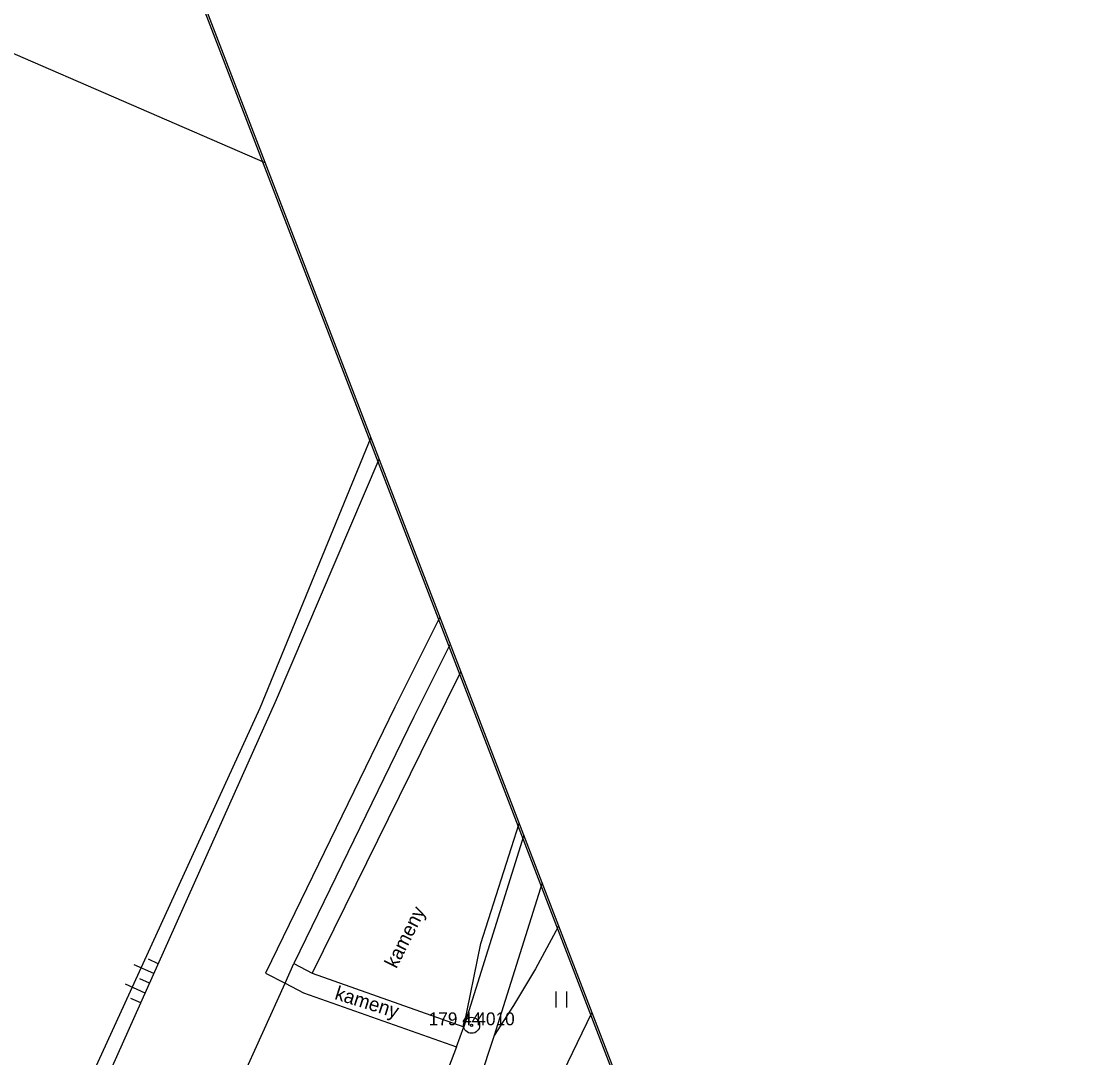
# Model space of a CAD drawing. Extents: x -540150 to -533593, y -1185082 to -1180066.
# Drawn here: x -533747.7 to -533697.5, y -1182070.4 to -1182022.1 of the extents above; entities that cross this region are included whole.
import ezdxf

# ---------------------------------------------------------------- set-up
doc = ezdxf.new("R2010")
doc.units = 0
for name, color, linetype in [('KN_HRAN_PARCEL', 7, 'Continuous'), ('maska', 7, 'Continuous'), ('rámeček', 7, 'Continuous'), ('Vrstva 11', 7, 'Continuous'), ('Vrstva 14', 7, 'Continuous'), ('Vrstva 15', 7, 'Continuous'), ('Vrstva 21', 7, 'Continuous'), ('Vrstva 22', 7, 'Continuous'), ('Vrstva 23', 7, 'Continuous'), ('Vrstva 36', 7, 'Continuous'), ('Vrstva 40', 7, 'Continuous')]:
    doc.layers.add(name, color=color, linetype=linetype)

msp = doc.modelspace()

# ---------------------------------------------------------------- linework, layer by layer
at = {"layer": 'KN_HRAN_PARCEL'}
msp.add_line((-533736.308, -1182028.711), (-533754.178, -1182020.972), dxfattribs=at)
at = {"layer": 'maska'}
msp.add_lwpolyline([(-533697.616, -1182129.586), (-533865.618, -1182194.203), (-533867.947, -1182195.098), (-533896.2, -1182121.641), (-533877.017, -1182114.263), (-533909.191, -1182030.612), (-533758.043, -1181972.477)], close=True, dxfattribs=at)
at = {"layer": 'rámeček'}
msp.add_lwpolyline([(-534575.191, -1182159.728), (-533800.515, -1181861.773), (-533697.487, -1182129.643), (-534472.163, -1182427.598)], close=True, dxfattribs=at)
at = {"layer": 'Vrstva 11'}
for p, q in [((-533728.169, -1182049.87), (-533730.271, -1182054.064)), ((-533727.684, -1182051.133), (-533729.374, -1182054.507)), ((-533730.271, -1182054.064), (-533736.293, -1182066.449)), ((-533729.374, -1182054.507), (-533734.968, -1182066.012)), ((-533724.263, -1182060.026), (-533727.045, -1182068.955)), ((-533723.408, -1182062.251), (-533725.633, -1182069.358)), ((-533734.968, -1182066.012), (-533734.116, -1182066.456)), ((-533734.116, -1182066.456), (-533727.045, -1182068.955)), ((-533734.516, -1182067.375), (-533727.397, -1182069.891)), ((-533726.863, -1182080.206), (-533721.081, -1182068.299)), ((-533727.397, -1182069.891), (-533727.045, -1182068.955)), ((-533725.633, -1182069.358), (-533729.08, -1182079.762)), ((-533727.397, -1182069.891), (-533730.681, -1182078.616))]:
    msp.add_line(p, q, dxfattribs=at)
for points in [[(-533722.64, -1182064.248), (-533722.764, -1182064.501), (-533723.714, -1182066.254), (-533724.734, -1182067.968), (-533725.633, -1182069.358)], [(-533736.293, -1182066.449), (-533735.381, -1182066.924), (-533734.516, -1182067.375)]]:
    msp.add_lwpolyline(points, dxfattribs=at)
at = {"layer": 'Vrstva 14'}
for p, q in [((-533731.388, -1182041.503), (-533736.548, -1182054.112)), ((-533735.778, -1182053.702), (-533730.999, -1182042.515)), ((-533727.196, -1182052.402), (-533728.546, -1182055.131)), ((-533748.158, -1182081.382), (-533735.778, -1182053.702)), ((-533736.548, -1182054.112), (-533748.728, -1182080.672)), ((-533728.546, -1182055.131), (-533734.116, -1182066.456)), ((-533726.259, -1182065.068), (-533724.474, -1182059.477)), ((-533727.045, -1182068.955), (-533726.259, -1182065.068)), ((-533735.381, -1182066.924), (-533734.968, -1182066.012)), ((-533742.918, -1182083.552), (-533735.381, -1182066.924))]:
    msp.add_line(p, q, dxfattribs=at)
at = {"layer": 'Vrstva 15'}
for p, q in [((-533741.489, -1182066.47), (-533742.402, -1182066.061)), ((-533741.285, -1182066.013), (-533741.741, -1182065.809)), ((-533741.897, -1182067.382), (-533742.81, -1182066.974)), ((-533741.693, -1182066.926), (-533742.149, -1182066.722)), ((-533742.101, -1182067.839), (-533742.558, -1182067.635))]:
    msp.add_line(p, q, dxfattribs=at)
at = {"layer": 'Vrstva 21'}
for radius in [0.375, 0.05]:
    msp.add_circle((-533726.69, -1182068.882), radius, dxfattribs=at)
at = {"layer": 'Vrstva 36'}
for p, q in [((-533722.749, -1182068.056), (-533722.749, -1182067.306)), ((-533722.249, -1182068.056), (-533722.249, -1182067.306))]:
    msp.add_line(p, q, dxfattribs=at)

# ---------------------------------------------------------------- texts
at = {"layer": 'Vrstva 22'}
msp.add_text('179 44 ', height=0.6, dxfattribs=at).set_placement((-533728.69, -1182068.882))
at = {"layer": 'Vrstva 23'}
msp.add_text(' 4010', height=0.6, dxfattribs=at).set_placement((-533726.69, -1182068.882))
at = {"layer": 'Vrstva 40'}
for rotation, p in [(63.2537, (-533730.195, -1182066.276)), (342.6423, (-533733.106, -1182067.655))]:
    msp.add_text('kameny', height=0.65, rotation=rotation, dxfattribs=at).set_placement(p)

doc.saveas('drawing.dxf')
